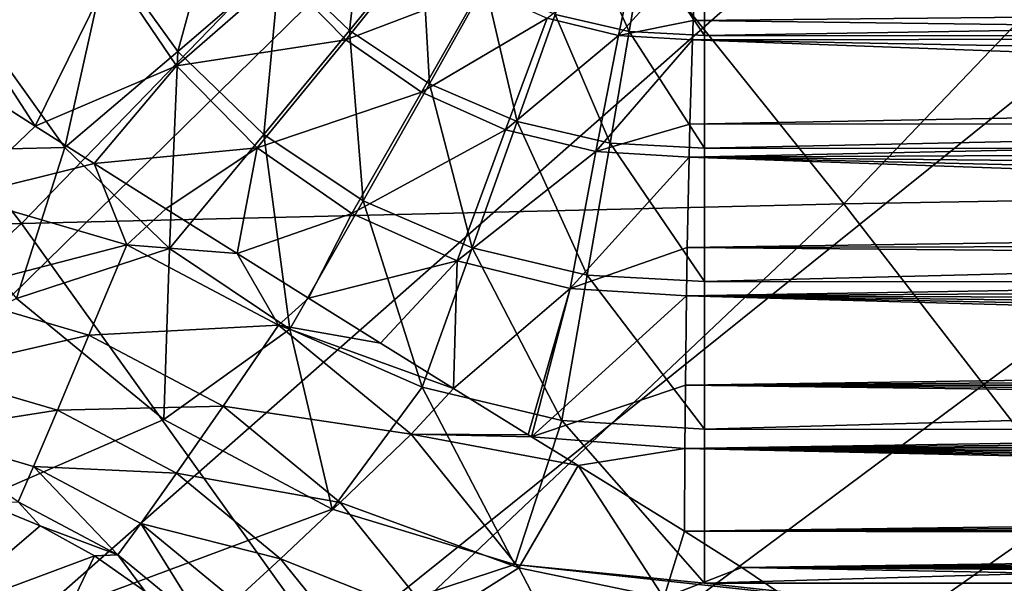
# Model space of a CAD drawing. Header units: metres. Extents: x -109 to 109, y -63 to 140.
# Tile 248 of 480: x -11.87 to -8.33, y 12.53 to 14.55. Entities that reach past the tile are written whole.
import ezdxf

# ---------------------------------------------------------------- set-up
doc = ezdxf.new("R2010")
doc.units = ezdxf.units.M
doc.layers.add('solid_502308_SW0001', color=7, linetype='CONTINUOUS')

msp = doc.modelspace()

# ---------------------------------------------------------------- linework, layer by layer
at = {"layer": 'solid_502308_SW0001'}
for points in [[(-26.875666, 14.28767, -17.605465), (-28.300684, 16.192972, -17.654409), (-8.65567, 35.943851, -18.161783)], [(-25.736071, 12.197972, -17.551783), (-26.875666, 14.28767, -17.605465), (-8.65567, 35.943851, -18.161783)], [(-24.905809, 9.967262, -17.49448), (-25.736071, 12.197972, -17.551783), (-8.65567, 35.943851, -18.161783)], [(-24.612009, 8.812106, -17.464806), (-24.905809, 9.967262, -17.49448), (-8.65567, 35.943851, -18.161783)], [(-24.612009, 8.812106, -17.464806), (-8.65567, 35.943851, -18.161783), (-9.470439, 34.534348, -18.125574)], [(-24.401468, 7.638812, -17.434666), (-24.612009, 8.812106, -17.464806), (-9.470439, 34.534348, -18.125574)], [(-24.23427, 5.269184, -17.373793), (-24.401468, 7.638812, -17.434666), (-9.470439, 34.534348, -18.125574)], [(-24.23427, 5.269184, -17.373793), (-9.470439, 34.534348, -18.125574), (-10.057412, 33.016289, -18.086578)], [(-24.23427, 5.269184, -17.373793), (-10.057412, 33.016289, -18.086578), (-10.402818, 31.42528, -18.045708)], [(-24.23427, 5.269184, -17.373793), (-10.402818, 31.42528, -18.045708), (-10.498093, 29.799944, -18.003954)], [(-10.498093, 29.799944, -18.003954), (-10.340969, 28.17944, -17.962326), (-24.237686, 1.46148, -17.275978)], [(-24.235979, 3.365574, -17.32489), (-10.498093, 29.799944, -18.003954), (-24.237686, 1.46148, -17.275978)], [(-24.235979, 3.365574, -17.32489), (-24.23427, 5.269184, -17.373793), (-10.498093, 29.799944, -18.003954)], [(-10.340969, 28.17944, -17.962326), (-9.935133, 26.602522, -17.921816), (-24.237686, 1.46148, -17.275978)], [(-9.935133, 26.602522, -17.921816), (-9.290736, 25.108032, -17.883425), (-24.237686, 1.46148, -17.275978)], [(-9.290736, 25.108032, -17.883425), (-8.423227, 23.731112, -17.848055), (-24.237686, 1.46148, -17.275978)], [(-8.423227, 23.731112, -17.848055), (-7.352897, 22.504335, -17.81654), (-24.237686, 1.46148, -17.275978)], [(-7.352897, 22.504335, -17.81654), (-6.106048, 21.457977, -17.78966), (-24.237686, 1.46148, -17.275978)], [(6.106048, 21.457977, -17.78966), (24.23427, 5.269184, -17.373793), (-24.237686, 1.46148, -17.275978)], [(4.71253, 20.616924, -17.768055), (6.106048, 21.457977, -17.78966), (-24.237686, 1.46148, -17.275978)], [(-6.106048, 21.457977, -17.78966), (-4.71253, 20.616924, -17.768055), (-24.237686, 1.46148, -17.275978)], [(3.205869, 20.001402, -17.752243), (4.71253, 20.616924, -17.768055), (-24.237686, 1.46148, -17.275978)], [(-4.71253, 20.616924, -17.768055), (-3.205869, 20.001402, -17.752243), (-24.237686, 1.46148, -17.275978)], [(1.622673, 19.626163, -17.742603), (3.205869, 20.001402, -17.752243), (-24.237686, 1.46148, -17.275978)], [(-3.205869, 20.001402, -17.752243), (-1.622673, 19.626163, -17.742603), (-24.237686, 1.46148, -17.275978)], [(0, 19.5, -17.739363), (1.622673, 19.626163, -17.742603), (-24.237686, 1.46148, -17.275978)], [(-1.622673, 19.626163, -17.742603), (0, 19.5, -17.739363), (-24.237686, 1.46148, -17.275978)], [(-8.910573, 13.892533, 17.507957), (-7.303502, 15.57343, 17.604755), (-10.217835, 15.525994, 17.571423)], [(-8.910573, 13.892533, 17.507957), (-5.944992, 13.94313, 17.557623), (-7.303502, 15.57343, 17.604755)], [(-11.867861, 13.821512, 17.438848), (-10.217835, 15.525994, 17.571423), (-13.125098, 15.462583, 17.527245)], [(-11.867861, 13.821512, 17.438848), (-8.910573, 13.892533, 17.507957), (-10.217835, 15.525994, 17.571423)], [(-14.81409, 13.729962, 17.350542), (-11.867861, 13.821512, 17.438848), (-13.125098, 15.462583, 17.527245)], [(-12.241527, 14.994307, -14.174429), (-12.016829, 14.520333, -14.161703), (-11.742836, 15.180639, -14.010259)], [(-12.016829, 14.520333, -14.161703), (-11.557511, 14.790422, -13.99909), (-11.742836, 15.180639, -14.010259)], [(-11.557511, 14.790422, -13.99909), (-11.305586, 14.440233, -13.987867), (-11.142086, 15.03803, -13.722547)], [(-11.305586, 14.440233, -13.987867), (-10.938706, 14.755949, -13.712029), (-11.142086, 15.03803, -13.722547)], [(-10.938706, 14.755949, -13.712029), (-10.688649, 14.515519, -13.701075), (-10.629046, 15.026107, -13.335878)], [(-10.688649, 14.515519, -13.701075), (-10.429688, 14.834574, -13.3249), (-10.629046, 15.026107, -13.335878)], [(-9.948014, 14.573765, -13.301104), (-9.682046, 14.511865, -13.288972), (-9.844206, 14.871534, -12.841842)], [(-9.682046, 14.511865, -13.288972), (-9.629802, 14.820828, -12.828346), (-9.844206, 14.871534, -12.841842)], [(-10.700915, 14.482686, 13.54773), (-10.932806, 14.718595, 13.556582), (-10.432299, 14.816556, 13.169255)], [(-10.700915, 14.482686, 13.54773), (-10.432299, 14.816556, 13.169255), (-10.217075, 14.667301, 13.163469)], [(-10.688649, 14.515519, -13.701075), (-10.400626, 14.324314, -13.690004), (-10.429688, 14.834574, -13.3249)], [(-10.400626, 14.324314, -13.690004), (-10.200049, 14.68229, -13.313194), (-10.429688, 14.834574, -13.3249)], [(-9.720098, 14.498192, 13.154755), (-9.977171, 14.560254, 13.158422), (-9.65342, 14.819338, 12.686476)], [(-9.720098, 14.498192, 13.154755), (-9.65342, 14.819338, 12.686476), (-9.439565, 14.805781, 12.682113)], [(-9.720098, 14.498192, 13.154755), (-9.439565, 14.805781, 12.682113), (-9.45187, 14.551567, 13.069988)], [(-9.682046, 14.511865, -13.288972), (-9.41083, 14.497787, -13.277134), (-9.629802, 14.820828, -12.828346)], [(-9.629802, 14.820828, -12.828346), (-9.41083, 14.497787, -13.277134), (-9.41083, 14.808585, -12.814782)], [(-4.87841, 14.597331, 13.113987), (-9.45187, 14.551567, 13.069988), (-9.439565, 14.805781, 12.682113)], [(-9.41083, 14.808585, -12.814782), (-9.41083, 14.497787, -13.277134), (9.41083, 14.807296, -12.817254)], [(-9.41083, 14.497787, -13.277134), (9.41083, 14.495983, -13.27926), (9.41083, 14.807296, -12.817254)], [(-12.016829, 14.520333, -14.161703), (-11.711467, 14.094638, -14.149695), (-11.557511, 14.790422, -13.99909)], [(-11.711467, 14.094638, -14.149695), (-11.305586, 14.440233, -13.987867), (-11.557511, 14.790422, -13.99909)], [(-12.069633, 14.55798, 14.013084), (-11.542343, 14.732913, 13.847452), (-11.818187, 14.17204, 13.988856)], [(-11.542343, 14.732913, 13.847452), (-11.310187, 14.388354, 13.831159), (-11.818187, 14.17204, 13.988856)], [(-10.932806, 14.718595, 13.556582), (-11.310187, 14.388354, 13.831159), (-11.542343, 14.732913, 13.847452)], [(-11.305586, 14.440233, -13.987867), (-10.995808, 14.141459, -13.976932), (-10.938706, 14.755949, -13.712029)], [(-10.995808, 14.141459, -13.976932), (-10.688649, 14.515519, -13.701075), (-10.938706, 14.755949, -13.712029)], [(-10.700915, 14.482686, 13.54773), (-11.310187, 14.388354, 13.831159), (-10.932806, 14.718595, 13.556582)], [(-10.429272, 14.294243, 13.541186), (-10.700915, 14.482686, 13.54773), (-10.217075, 14.667301, 13.163469)], [(-10.429272, 14.294243, 13.541186), (-10.217075, 14.667301, 13.163469), (-9.977171, 14.560254, 13.158422)], [(-10.400626, 14.324314, -13.690004), (-10.084525, 14.187993, -13.679135), (-10.200049, 14.68229, -13.313194)], [(-10.084525, 14.187993, -13.679135), (-9.948014, 14.573765, -13.301104), (-10.200049, 14.68229, -13.313194)], [(-4.87841, 14.597331, 13.113987), (-4.57012, 14.489897, 13.252914), (-9.45187, 14.551567, 13.069988)], [(-12.069633, 14.55798, 14.013084), (-11.818187, 14.17204, 13.988856), (-12.139056, 14.376636, 14.027406)], [(-10.126475, 14.158957, 13.537284), (-10.429272, 14.294243, 13.541186), (-9.977171, 14.560254, 13.158422)], [(-10.126475, 14.158957, 13.537284), (-9.977171, 14.560254, 13.158422), (-9.720098, 14.498192, 13.154755)], [(-10.084525, 14.187993, -13.679135), (-9.750961, 14.110158, -13.66877), (-9.948014, 14.573765, -13.301104)], [(-9.750961, 14.110158, -13.66877), (-9.682046, 14.511865, -13.288972), (-9.948014, 14.573765, -13.301104)], [(-12.32111, 14.08047, -14.19902), (-11.711467, 14.094638, -14.149695), (-12.016829, 14.520333, -14.161703)], [(-9.720098, 14.498192, 13.154755), (-9.45187, 14.551567, 13.069988), (-9.454526, 14.482202, 13.15322)], [(-4.57012, 14.489897, 13.252914), (-9.454526, 14.482202, 13.15322), (-9.45187, 14.551567, 13.069988)], [(-10.995808, 14.141459, -13.976932), (-10.638879, 13.903489, -13.966601), (-10.688649, 14.515519, -13.701075)], [(-10.638879, 13.903489, -13.966601), (-10.400626, 14.324314, -13.690004), (-10.688649, 14.515519, -13.701075)], [(-9.802048, 14.080393, 13.536318), (-10.126475, 14.158957, 13.537284), (-9.720098, 14.498192, 13.154755)], [(-9.802048, 14.080393, 13.536318), (-9.720098, 14.498192, 13.154755), (-9.454526, 14.482202, 13.15322)], [(-9.750961, 14.110158, -13.66877), (-9.41083, 14.092318, -13.659179), (-9.682046, 14.511865, -13.288972)], [(-9.682046, 14.511865, -13.288972), (-9.41083, 14.092318, -13.659179), (-9.41083, 14.497787, -13.277134)], [(-4.57012, 14.489897, 13.252914), (-4.284382, 14.384555, 13.372116), (-9.454526, 14.482202, 13.15322)], [(-9.41083, 14.497787, -13.277134), (-9.41083, 14.092318, -13.659179), (9.41083, 14.495983, -13.27926)], [(-9.41083, 14.092318, -13.659179), (9.41083, 14.090087, -13.660851), (9.41083, 14.495983, -13.27926)], [(-10.700915, 14.482686, 13.54773), (-11.019661, 14.093227, 13.819004), (-11.310187, 14.388354, 13.831159)], [(-10.429272, 14.294243, 13.541186), (-11.019661, 14.093227, 13.819004), (-10.700915, 14.482686, 13.54773)], [(-9.802048, 14.080393, 13.536318), (-9.454526, 14.482202, 13.15322), (-9.463977, 14.178696, 13.447335)], [(-4.018759, 14.282361, 13.474952), (-9.463977, 14.178696, 13.447335), (-9.454526, 14.482202, 13.15322)], [(-4.284382, 14.384555, 13.372116), (-4.018759, 14.282361, 13.474952), (-9.454526, 14.482202, 13.15322)], [(-11.711467, 14.094638, -14.149695), (-11.335911, 13.730969, -14.138773), (-11.305586, 14.440233, -13.987867)], [(-11.335911, 13.730969, -14.138773), (-10.995808, 14.141459, -13.976932), (-11.305586, 14.440233, -13.987867)], [(-11.310187, 14.388354, 13.831159), (-11.606771, 14.037752, 13.964512), (-11.818187, 14.17204, 13.988856)], [(-11.310187, 14.388354, 13.831159), (-11.019661, 14.093227, 13.819004), (-11.606771, 14.037752, 13.964512)], [(-12.139056, 14.376636, 14.027406), (-11.818187, 14.17204, 13.988856), (-12.013597, 14.296535, 14.012556)], [(-10.638879, 13.903489, -13.966601), (-10.24696, 13.733376, -13.957167), (-10.400626, 14.324314, -13.690004)], [(-10.24696, 13.733376, -13.957167), (-10.084525, 14.187993, -13.679135), (-10.400626, 14.324314, -13.690004)], [(-12.083362, 13.918018, 13.853213), (-12.013597, 14.296535, 14.012556), (-11.818187, 14.17204, 13.988856)], [(-10.429272, 14.294243, 13.541186), (-10.679554, 13.857041, 13.811526), (-11.019661, 14.093227, 13.819004)], [(-10.126475, 14.158957, 13.537284), (-10.679554, 13.857041, 13.811526), (-10.429272, 14.294243, 13.541186)], [(-4.018759, 14.282361, 13.474952), (-3.771596, 14.183781, 13.563934), (-9.463977, 14.178696, 13.447335)], [(-12.083362, 13.918018, 13.853213), (-11.818187, 14.17204, 13.988856), (-11.606771, 14.037752, 13.964512)], [(-10.24696, 13.733376, -13.957167), (-9.833126, 13.635657, -13.948881), (-10.084525, 14.187993, -13.679135)], [(-9.833126, 13.635657, -13.948881), (-9.750961, 14.110158, -13.66877), (-10.084525, 14.187993, -13.679135)], [(-9.802048, 14.080393, 13.536318), (-9.463977, 14.178696, 13.447335), (-9.466934, 14.059999, 13.538527)], [(-3.771596, 14.183781, 13.563934), (-9.466934, 14.059999, 13.538527), (-9.463977, 14.178696, 13.447335)], [(-3.771596, 14.183781, 13.563934), (-3.541548, 14.089089, 13.641089), (-9.466934, 14.059999, 13.538527)], [(-11.335911, 13.730969, -14.138773), (-10.902977, 13.440712, -14.12925), (-10.995808, 14.141459, -13.976932)], [(-10.902977, 13.440712, -14.12925), (-10.638879, 13.903489, -13.966601), (-10.995808, 14.141459, -13.976932)], [(-10.126475, 14.158957, 13.537284), (-10.30068, 13.687036, 13.808967), (-10.679554, 13.857041, 13.811526)], [(-9.802048, 14.080393, 13.536318), (-10.30068, 13.687036, 13.808967), (-10.126475, 14.158957, 13.537284)], [(-9.833126, 13.635657, -13.948881), (-9.41083, 13.61231, -13.941945), (-9.750961, 14.110158, -13.66877)], [(-9.750961, 14.110158, -13.66877), (-9.41083, 13.61231, -13.941945), (-9.41083, 14.092318, -13.659179)], [(-12.32111, 14.08047, -14.19902), (-11.885954, 13.551033, -14.18542), (-11.711467, 14.094638, -14.149695)], [(-11.885954, 13.551033, -14.18542), (-11.335911, 13.730969, -14.138773), (-11.711467, 14.094638, -14.149695)], [(-11.019661, 14.093227, 13.819004), (-11.348563, 13.874421, 13.939951), (-11.606771, 14.037752, 13.964512)], [(-11.019661, 14.093227, 13.819004), (-11.092247, 13.713114, 13.924384), (-11.348563, 13.874421, 13.939951)], [(-11.019661, 14.093227, 13.819004), (-10.679554, 13.857041, 13.811526), (-11.092247, 13.713114, 13.924384)], [(-9.802048, 14.080393, 13.536318), (-9.894984, 13.587792, 13.811211), (-10.30068, 13.687036, 13.808967)], [(-9.802048, 14.080393, 13.536318), (-9.466934, 14.059999, 13.538527), (-9.894984, 13.587792, 13.811211)], [(-9.894984, 13.587792, 13.811211), (-9.466934, 14.059999, 13.538527), (-9.473458, 13.734543, 13.737521)], [(-2.940739, 13.829267, 13.817646), (-9.473458, 13.734543, 13.737521), (-9.466934, 14.059999, 13.538527)], [(-3.541548, 14.089089, 13.641089), (-3.327295, 13.998445, 13.708138), (-9.466934, 14.059999, 13.538527)], [(-3.12737, 13.911864, 13.766597), (-2.940739, 13.829267, 13.817646), (-9.466934, 14.059999, 13.538527)], [(-3.327295, 13.998445, 13.708138), (-3.12737, 13.911864, 13.766597), (-9.466934, 14.059999, 13.538527)], [(-9.41083, 14.092318, -13.659179), (-9.41083, 13.61231, -13.941945), (9.41083, 14.090087, -13.660851)], [(-9.41083, 13.61231, -13.941945), (9.41083, 13.609764, -13.943083), (9.41083, 14.090087, -13.660851)], [(-11.48935, 13.744295, 13.856895), (-12.083362, 13.918018, 13.853213), (-11.606771, 14.037752, 13.964512)], [(-11.48935, 13.744295, 13.856895), (-11.606771, 14.037752, 13.964512), (-11.348563, 13.874421, 13.939951)], [(-12.150024, 13.573087, 13.610886), (-12.083362, 13.918018, 13.853213), (-11.48935, 13.744295, 13.856895)], [(-7.654671, 12.267976, 17.454956), (-5.944992, 13.94313, 17.557623), (-8.910573, 13.892533, 17.507957)], [(-10.70362, 12.194442, 17.35923), (-8.910573, 13.892533, 17.507957), (-11.867861, 13.821512, 17.438848)], [(-10.902977, 13.440712, -14.12925), (-10.427253, 13.232487, -14.121389), (-10.638879, 13.903489, -13.966601)], [(-10.70362, 12.194442, 17.35923), (-7.654671, 12.267976, 17.454956), (-8.910573, 13.892533, 17.507957)], [(-10.427253, 13.232487, -14.121389), (-10.24696, 13.733376, -13.957167), (-10.638879, 13.903489, -13.966601)], [(-11.48935, 13.744295, 13.856895), (-11.348563, 13.874421, 13.939951), (-11.092247, 13.713114, 13.924384)], [(-10.679554, 13.857041, 13.811526), (-10.83558, 13.552262, 13.919493), (-11.092247, 13.713114, 13.924384)], [(-10.679554, 13.857041, 13.811526), (-10.30068, 13.687036, 13.808967), (-10.83558, 13.552262, 13.919493)], [(-13.739653, 12.096136, 17.232409), (-11.867861, 13.821512, 17.438848), (-14.81409, 13.729962, 17.350542)], [(-13.739653, 12.096136, 17.232409), (-10.70362, 12.194442, 17.35923), (-11.867861, 13.821512, 17.438848)], [(-2.940739, 13.829267, 13.817646), (-2.766521, 13.750548, 13.862274), (-9.473458, 13.734543, 13.737521)], [(-12.150024, 13.573087, 13.610886), (-11.48935, 13.744295, 13.856895), (-11.625278, 13.419488, 13.615719)], [(-11.625278, 13.419488, 13.615719), (-11.48935, 13.744295, 13.856895), (-10.943172, 13.455417, 13.85201)], [(-10.943172, 13.455417, 13.85201), (-11.48935, 13.744295, 13.856895), (-11.092247, 13.713114, 13.924384)], [(-2.766521, 13.750548, 13.862274), (-2.603853, 13.675575, 13.901337), (-9.473458, 13.734543, 13.737521)], [(-11.885954, 13.551033, -14.18542), (-11.35577, 13.11643, -14.174255), (-11.335911, 13.730969, -14.138773)], [(-11.35577, 13.11643, -14.174255), (-10.902977, 13.440712, -14.12925), (-11.335911, 13.730969, -14.138773)], [(-10.943172, 13.455417, 13.85201), (-11.092247, 13.713114, 13.924384), (-10.83558, 13.552262, 13.919493)], [(-10.427253, 13.232487, -14.121389), (-9.924461, 13.111925, -14.115395), (-10.24696, 13.733376, -13.957167)], [(-9.924461, 13.111925, -14.115395), (-9.833126, 13.635657, -13.948881), (-10.24696, 13.733376, -13.957167)], [(-9.894984, 13.587792, 13.811211), (-9.473458, 13.734543, 13.737521), (-9.476138, 13.561255, 13.81788)], [(-2.603853, 13.675575, 13.901337), (-9.476138, 13.561255, 13.81788), (-9.473458, 13.734543, 13.737521)], [(-10.30068, 13.687036, 13.808967), (-10.576649, 13.390817, 13.925515), (-10.83558, 13.552262, 13.919493)], [(-10.30068, 13.687036, 13.808967), (-10.313776, 13.22755, 13.941017), (-10.576649, 13.390817, 13.925515)], [(-10.30068, 13.687036, 13.808967), (-9.894984, 13.587792, 13.811211), (-10.313776, 13.22755, 13.941017)], [(-2.603853, 13.675575, 13.901337), (-2.451783, 13.604148, 13.935602), (-9.476138, 13.561255, 13.81788)], [(-9.924461, 13.111925, -14.115395), (-9.41083, 13.081601, -14.111391), (-9.833126, 13.635657, -13.948881)], [(-9.833126, 13.635657, -13.948881), (-9.41083, 13.081601, -14.111391), (-9.41083, 13.61231, -13.941945)], [(-2.451783, 13.604148, 13.935602), (-2.309639, 13.536079, 13.965681), (-9.476138, 13.561255, 13.81788)], [(-9.41083, 13.61231, -13.941945), (-9.41083, 13.081601, -14.111391), (9.41083, 13.609764, -13.943083)], [(-9.41083, 13.081601, -14.111391), (9.41083, 13.078866, -14.111937), (9.41083, 13.609764, -13.943083)], [(-12.150024, 13.573087, 13.610886), (-11.625278, 13.419488, 13.615719), (-12.204675, 13.286345, 13.299538)], [(-9.894984, 13.587792, 13.811211), (-10.04502, 13.061255, 13.963104), (-10.313776, 13.22755, 13.941017)], [(-9.894984, 13.587792, 13.811211), (-10.033048, 13.053862, 13.964163), (-10.04502, 13.061255, 13.963104)], [(-9.894984, 13.587792, 13.811211), (-9.476138, 13.561255, 13.81788), (-10.033048, 13.053862, 13.964163)], [(-11.885954, 13.551033, -14.18542), (-20.089565, 9.311624, -14.076515), (-11.35577, 13.11643, -14.174255)], [(-10.943172, 13.455417, 13.85201), (-10.83558, 13.552262, 13.919493), (-10.576649, 13.390817, 13.925515)], [(-9.479886, 13.239116, 13.927473), (-10.033048, 13.053862, 13.964163), (-9.476138, 13.561255, 13.81788)], [(-1.936835, 13.350155, 14.035726), (-9.479886, 13.239116, 13.927473), (-9.476138, 13.561255, 13.81788)], [(-2.052768, 13.409294, 14.015306), (-1.936835, 13.350155, 14.035726), (-9.476138, 13.561255, 13.81788)], [(-2.176828, 13.471191, 13.992095), (-2.052768, 13.409294, 14.015306), (-9.476138, 13.561255, 13.81788)], [(-2.309639, 13.536079, 13.965681), (-2.176828, 13.471191, 13.992095), (-9.476138, 13.561255, 13.81788)], [(-11.625278, 13.419488, 13.615719), (-10.943172, 13.455417, 13.85201), (-11.142775, 13.164215, 13.612208)], [(-11.35577, 13.11643, -14.174255), (-10.750497, 12.793271, -14.165955), (-10.902977, 13.440712, -14.12925)], [(-11.142775, 13.164215, 13.612208), (-10.943172, 13.455417, 13.85201), (-10.46654, 13.062937, 13.83941)], [(-10.943172, 13.455417, 13.85201), (-10.576649, 13.390817, 13.925515), (-10.313776, 13.22755, 13.941017)], [(-10.46654, 13.062937, 13.83941), (-10.943172, 13.455417, 13.85201), (-10.313776, 13.22755, 13.941017)], [(-10.750497, 12.793271, -14.165955), (-10.427253, 13.232487, -14.121389), (-10.902977, 13.440712, -14.12925)], [(-11.625278, 13.419488, 13.615719), (-11.738888, 13.149502, 13.305326), (-12.204675, 13.286345, 13.299538)], [(-11.625278, 13.419488, 13.615719), (-11.142775, 13.164215, 13.612208), (-11.738888, 13.149502, 13.305326)], [(-1.936835, 13.350155, 14.035726), (-1.828599, 13.293581, 14.053688), (-9.479886, 13.239116, 13.927473)], [(-12.204675, 13.286345, 13.299538), (-11.738888, 13.149502, 13.305326), (-12.244816, 13.070851, 12.933348)], [(-1.828599, 13.293581, 14.053688), (-1.727673, 13.239389, 14.069483), (-9.479886, 13.239116, 13.927473)], [(-10.750497, 12.793271, -14.165955), (-10.093799, 12.594308, -14.160843), (-10.427253, 13.232487, -14.121389)], [(-10.46654, 13.062937, 13.83941), (-10.313776, 13.22755, 13.941017), (-10.04502, 13.061255, 13.963104)], [(-10.093799, 12.594308, -14.160843), (-9.924461, 13.111925, -14.115395), (-10.427253, 13.232487, -14.121389)], [(-9.481658, 13.012051, 13.97667), (-10.033048, 13.053862, 13.964163), (-9.479886, 13.239116, 13.927473)], [(-1.54624, 13.13733, 14.095575), (-9.481658, 13.012051, 13.97667), (-9.479886, 13.239116, 13.927473)], [(-1.727673, 13.239389, 14.069483), (-1.633679, 13.187383, 14.083369), (-9.479886, 13.239116, 13.927473)], [(-1.633679, 13.187383, 14.083369), (-1.54624, 13.13733, 14.095575), (-9.479886, 13.239116, 13.927473)], [(-11.738888, 13.149502, 13.305326), (-11.825001, 12.946629, 12.939852), (-12.244816, 13.070851, 12.933348)], [(-11.738888, 13.149502, 13.305326), (-11.31049, 12.922576, 13.302973), (-11.825001, 12.946629, 12.939852)], [(-11.142775, 13.164215, 13.612208), (-11.31049, 12.922576, 13.302973), (-11.738888, 13.149502, 13.305326)], [(-11.142775, 13.164215, 13.612208), (-10.721644, 12.817433, 13.60109), (-11.31049, 12.922576, 13.302973)], [(-11.142775, 13.164215, 13.612208), (-10.46654, 13.062937, 13.83941), (-10.721644, 12.817433, 13.60109)], [(-11.35577, 13.11643, -14.174255), (-20.089565, 9.311624, -14.076515), (-10.750497, 12.793271, -14.165955)], [(-10.093799, 12.594308, -14.160843), (-9.41083, 12.527102, -14.159117), (-9.924461, 13.111925, -14.115395)], [(-9.924461, 13.111925, -14.115395), (-9.41083, 12.527102, -14.159117), (-9.41083, 13.081601, -14.111391)], [(-1.54624, 13.13733, 14.095575), (-1.46511, 13.089037, 14.10629), (-9.481658, 13.012051, 13.97667)], [(-12.244816, 13.070851, 12.933348), (-11.825001, 12.946629, 12.939852), (-11.879717, 12.820114, 12.535938)], [(-1.46511, 13.089037, 14.10629), (-1.390079, 13.042311, 14.115677), (-9.481658, 13.012051, 13.97667)], [(-9.41083, 13.081601, -14.111391), (-9.41083, 12.527102, -14.159117), (9.41083, 13.078866, -14.111937)], [(-9.41083, 12.527102, -14.159117), (9.41083, 12.527102, -14.159117), (9.41083, 13.078866, -14.111937)], [(-10.721644, 12.817433, 13.60109), (-10.46654, 13.062937, 13.83941), (-10.078434, 12.582594, 13.8197)], [(-10.46654, 13.062937, 13.83941), (-10.033048, 13.053862, 13.964163), (-9.865855, 12.950662, 13.979044)], [(-10.078434, 12.582594, 13.8197), (-10.46654, 13.062937, 13.83941), (-9.865855, 12.950662, 13.979044)], [(-10.46654, 13.062937, 13.83941), (-10.04502, 13.061255, 13.963104), (-10.033048, 13.053862, 13.964163)], [(-9.481658, 13.012051, 13.97667), (-9.865855, 12.950662, 13.979044), (-10.033048, 13.053862, 13.964163)], [(-1.390079, 13.042311, 14.115677), (-1.320952, 12.996934, 14.123882), (-9.481658, 13.012051, 13.97667)], [(-9.481658, 13.012051, 13.97667), (-9.482971, 12.714737, 14.008633), (-9.865855, 12.950662, 13.979044)], [(-1.102488, 12.824099, 14.147031), (-9.482971, 12.714737, 14.008633), (-9.481658, 13.012051, 13.97667)], [(-1.148396, 12.866577, 14.142516), (-1.102488, 12.824099, 14.147031), (-9.481658, 13.012051, 13.97667)], [(-1.200127, 12.909314, 14.137207), (-1.148396, 12.866577, 14.142516), (-9.481658, 13.012051, 13.97667)], [(-1.257647, 12.952682, 14.131024), (-1.200127, 12.909314, 14.137207), (-9.481658, 13.012051, 13.97667)], [(-1.320952, 12.996934, 14.123882), (-1.257647, 12.952682, 14.131024), (-9.481658, 13.012051, 13.97667)], [(-11.825001, 12.946629, 12.939852), (-11.521518, 12.629244, 12.535047), (-11.879717, 12.820114, 12.535938)], [(-11.825001, 12.946629, 12.939852), (-11.438677, 12.7415, 12.938385), (-11.521518, 12.629244, 12.535047)], [(-11.31049, 12.922576, 13.302973), (-11.438677, 12.7415, 12.938385), (-11.825001, 12.946629, 12.939852)], [(-10.078434, 12.582594, 13.8197), (-9.865855, 12.950662, 13.979044), (-9.557429, 12.474699, 13.961591)], [(-9.557429, 12.474699, 13.961591), (-9.865855, 12.950662, 13.979044), (-9.482971, 12.714737, 14.008633)], [(-11.31049, 12.922576, 13.302973), (-10.936415, 12.614533, 13.293111), (-11.438677, 12.7415, 12.938385)], [(-10.721644, 12.817433, 13.60109), (-10.936415, 12.614533, 13.293111), (-11.31049, 12.922576, 13.302973)], [(-11.879717, 12.820114, 12.535938), (-11.800996, 12.733589, 12.187324), (-12.007608, 12.818555, 12.18535)], [(-11.879717, 12.820114, 12.535938), (-11.521518, 12.629244, 12.535047), (-11.800996, 12.733589, 12.187324)], [(-1.102488, 12.824099, 14.147031), (-1.063143, 12.781985, 14.150752), (-9.482971, 12.714737, 14.008633)], [(-10.750497, 12.793271, -14.165955), (-20.089565, 9.311624, -14.076515), (-10.093799, 12.594308, -14.160843)], [(-12.176324, 12.412717, 2.502941), (-12.007608, 12.818555, 12.18535), (-11.800996, 12.733589, 12.187324)], [(-10.721644, 12.817433, 13.60109), (-10.378633, 12.392983, 13.582903), (-10.936415, 12.614533, 13.293111)], [(-10.721644, 12.817433, 13.60109), (-10.078434, 12.582594, 13.8197), (-10.378633, 12.392983, 13.582903)], [(-1.063143, 12.781985, 14.150752), (-1.030725, 12.740061, 14.153716), (-9.482971, 12.714737, 14.008633)], [(-12.176324, 12.412717, 2.502941), (-11.800996, 12.733589, 12.187324), (-11.605166, 12.625885, 12.185387)], [(-11.521518, 12.629244, 12.535047), (-11.605166, 12.625885, 12.185387), (-11.800996, 12.733589, 12.187324)], [(-11.438677, 12.7415, 12.938385), (-11.20813, 12.371152, 12.526804), (-11.521518, 12.629244, 12.535047)], [(-11.438677, 12.7415, 12.938385), (-11.101071, 12.463476, 12.929496), (-11.20813, 12.371152, 12.526804)], [(-10.936415, 12.614533, 13.293111), (-11.101071, 12.463476, 12.929496), (-11.438677, 12.7415, 12.938385)], [(-9.277459, 12.583986, 14.017711), (-9.557429, 12.474699, 13.961591), (-9.482971, 12.714737, 14.008633)], [(-1.030725, 12.740061, 14.153716), (-1.00561, 12.698138, 14.155949), (-9.482971, 12.714737, 14.008633)], [(-1.00561, 12.698138, 14.155949), (-9.277459, 12.583986, 14.017711), (-9.482971, 12.714737, 14.008633)], [(-1.00561, 12.698138, 14.155949), (-0.988315, 12.656113, 14.157454), (-9.277459, 12.583986, 14.017711)], [(-0.988315, 12.656113, 14.157454), (-0.979402, 12.613012, 14.158218), (-9.277459, 12.583986, 14.017711)], [(-11.81037, 12.196777, 2.497703), (-12.176324, 12.412717, 2.502941), (-11.605166, 12.625885, 12.185387)], [(-11.81037, 12.196777, 2.497703), (-11.605166, 12.625885, 12.185387), (-11.422586, 12.49674, 12.179703)], [(-11.521518, 12.629244, 12.535047), (-11.422586, 12.49674, 12.179703), (-11.605166, 12.625885, 12.185387)], [(-11.521518, 12.629244, 12.535047), (-11.20813, 12.371152, 12.526804), (-11.422586, 12.49674, 12.179703)], [(-10.936415, 12.614533, 13.293111), (-10.631509, 12.237594, 13.276221), (-11.101071, 12.463476, 12.929496)], [(-10.378633, 12.392983, 13.582903), (-10.631509, 12.237594, 13.276221), (-10.936415, 12.614533, 13.293111)], [(-0.979402, 12.613012, 14.158218), (-0.979348, 12.569475, 14.158223), (-9.277459, 12.583986, 14.017711)], [(-10.093799, 12.594308, -14.160843), (-20.089565, 9.311624, -14.076515), (20.089565, 9.311624, -14.076515)], [(-10.378633, 12.392983, 13.582903), (-10.078434, 12.582594, 13.8197), (-9.794128, 12.033635, 13.793204)], [(-10.093799, 12.594308, -14.160843), (20.089565, 9.311624, -14.076515), (-9.41083, 12.527102, -14.159117)], [(-9.794128, 12.033635, 13.793204), (-10.078434, 12.582594, 13.8197), (-9.557429, 12.474699, 13.961591)], [(-9.277459, 12.583986, 14.017711), (-9.081081, 12.451363, 14.019455), (-9.557429, 12.474699, 13.961591)], [(-5.035206, 12.503662, 14.116011), (-9.081081, 12.451363, 14.019455), (-9.277459, 12.583986, 14.017711)], [(-0.988508, 12.526186, 14.157436), (-5.035206, 12.503662, 14.116011), (-9.277459, 12.583986, 14.017711)], [(-0.979348, 12.569475, 14.158223), (-0.988508, 12.526186, 14.157436), (-9.277459, 12.583986, 14.017711)], [(20.089565, 9.311624, -14.076515), (9.41083, 12.527102, -14.159117), (-9.41083, 12.527102, -14.159117)]]:
    msp.add_3dface(points, dxfattribs=at)

doc.saveas('drawing.dxf')
